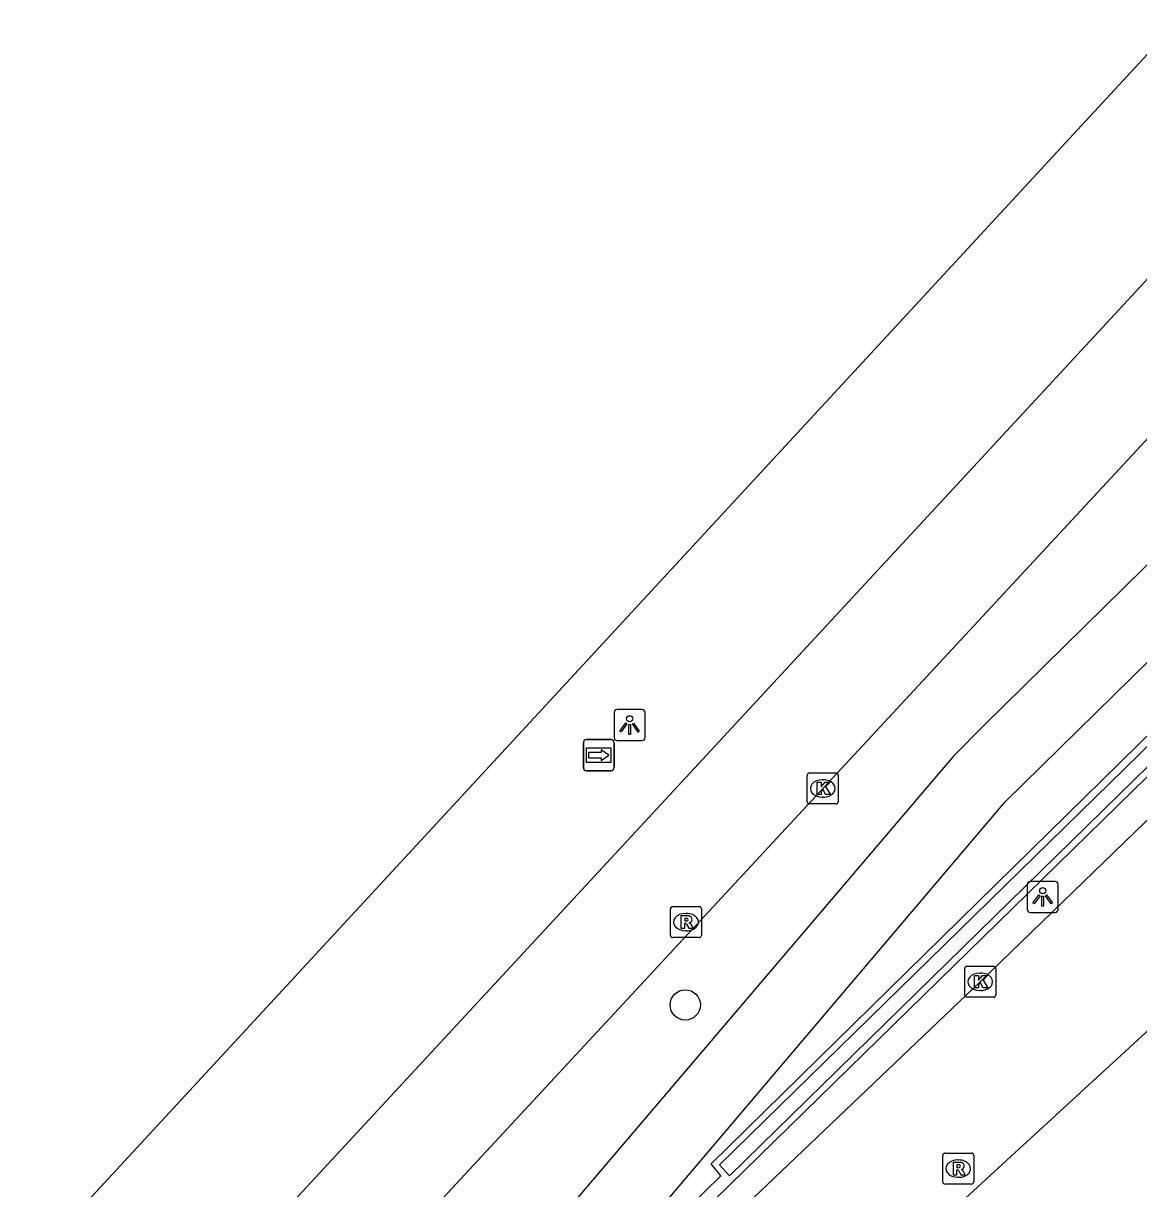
# Model space of a CAD drawing. Extents: x 161402 to 161933, y 381650 to 382313.
# Drawn here: x 161697.41 to 161733.36, y 382216.45 to 382254 of the extents above; entities that cross this region are included whole.
import ezdxf

# ---------------------------------------------------------------- set-up
doc = ezdxf.new("R2010")
doc.units = 0
for name, color, linetype in [('IMGEO_Boom', 7, 'Continuous'), ('IMGEO_Fietspad_open', 7, 'Continuous'), ('IMGEO_Kolk', 7, 'Continuous'), ('IMGEO_Lichtpunt', 7, 'Continuous'), ('IMGEO_Muur', 7, 'Continuous'), ('IMGEO_Rijbaan_lokaal_gesloten', 7, 'Continuous'), ('IMGEO_Rijbaan_lokaal_open', 7, 'Continuous'), ('IMGEO_Rioolput', 7, 'Continuous'), ('IMGEO_Wegwijzer', 7, 'Continuous')]:
    doc.layers.add(name, color=color, linetype=linetype)

msp = doc.modelspace()

# ---------------------------------------------------------------- linework, layer by layer
at = {"layer": 'IMGEO_Boom'}
msp.add_circle((161718.747, 382222.371), 0.489, dxfattribs=at)
at = {"layer": 'IMGEO_Fietspad_open'}
for points in [[(161743.258, 382246.014), (161728.369, 382231.371), (161727.383, 382230.373), (161709.873, 382209.811)], [(161711.467, 382208.182), (161729.058, 382228.913), (161744.819, 382244.379), (161745.906, 382245.446)]]:
    msp.add_lwpolyline(points, dxfattribs=at)
at = {"layer": 'IMGEO_Kolk'}
for p, q in [((161722.678, 382228.92), (161722.678, 382229.772)), ((161722.753, 382229.846), (161723.605, 382229.846)), ((161723.166, 382229.626), (161723.191, 382229.626)), ((161723.679, 382229.772), (161723.679, 382228.92)), ((161723.189, 382229.066), (161723.164, 382229.066)), ((161723.605, 382228.846), (161722.753, 382228.846)), ((161727.827, 382223.617), (161728.679, 382223.617)), ((161727.752, 382222.691), (161727.752, 382223.543)), ((161728.24, 382223.397), (161728.265, 382223.397)), ((161728.753, 382223.543), (161728.753, 382222.691)), ((161728.679, 382222.617), (161727.827, 382222.617)), ((161728.263, 382222.837), (161728.238, 382222.837))]:
    msp.add_line(p, q, dxfattribs=at)
for points in [[(161722.678, 382228.92), (161722.678, 382229.772)], [(161722.753, 382229.846), (161723.605, 382229.846)], [(161723.679, 382229.772), (161723.679, 382228.92)], [(161722.999, 382229.546), (161723.122, 382229.546), (161723.122, 382229.395), (161723.252, 382229.546), (161723.416, 382229.546), (161723.27, 382229.395), (161723.423, 382229.146), (161723.271, 382229.146), (161723.186, 382229.31), (161723.122, 382229.243), (161723.122, 382229.146), (161722.999, 382229.146), (161722.999, 382229.546)], [(161723.605, 382228.846), (161722.753, 382228.846)], [(161727.827, 382223.617), (161728.679, 382223.617)], [(161727.752, 382222.691), (161727.752, 382223.543)], [(161728.073, 382223.317), (161728.196, 382223.317), (161728.196, 382223.166), (161728.326, 382223.317), (161728.49, 382223.317), (161728.344, 382223.166), (161728.497, 382222.917), (161728.345, 382222.917), (161728.26, 382223.081), (161728.196, 382223.014), (161728.196, 382222.917), (161728.073, 382222.917), (161728.073, 382223.317)], [(161728.753, 382223.543), (161728.753, 382222.691)], [(161728.679, 382222.617), (161727.827, 382222.617)]]:
    msp.add_lwpolyline(points, dxfattribs=at)
for centre, start, end in [((161722.755, 382229.77), 91.552, 178.448), ((161722.755, 382229.77), 91.552, 178.448), ((161723.603, 382229.77), 1.552, 88.448), ((161723.603, 382229.77), 1.552, 88.448), ((161722.755, 382228.922), 181.552, 268.448), ((161722.755, 382228.922), 181.552, 268.448), ((161723.603, 382228.922), 271.552, 358.448), ((161723.603, 382228.922), 271.552, 358.448), ((161727.829, 382223.541), 91.552, 178.448), ((161727.829, 382223.541), 91.552, 178.448), ((161728.677, 382223.541), 1.552, 88.448), ((161728.677, 382223.541), 1.552, 88.448), ((161727.829, 382222.693), 181.552, 268.448), ((161727.829, 382222.693), 181.552, 268.448), ((161728.677, 382222.693), 271.552, 358.448), ((161728.677, 382222.693), 271.552, 358.448)]:
    msp.add_arc(centre, 0.0765, start, end, dxfattribs=at)
for centre, major_axis, ratio, start_param, end_param in [((161723.165, 382229.346), (-0.387, 0.002), 0.722429, 4.712389, 7.853982), ((161723.19, 382229.346), (-0.39, 0.002), 0.717154, 1.570796, 4.712389), ((161728.239, 382223.117), (-0.387, 0.002), 0.722429, 4.712389, 7.853982), ((161728.264, 382223.117), (-0.39, 0.002), 0.717154, 1.570796, 4.712389)]:
    msp.add_ellipse(centre, major_axis=major_axis, ratio=ratio, start_param=start_param, end_param=end_param, dxfattribs=at)
at = {"layer": 'IMGEO_Lichtpunt'}
for p, q in [((161717.357, 382231.887), (161716.549, 382231.887)), ((161717.357, 382231.887), (161716.549, 382231.887)), ((161716.455, 382231.792), (161716.455, 382230.985)), ((161716.455, 382231.792), (161716.455, 382230.985)), ((161717.451, 382230.985), (161717.451, 382231.792)), ((161717.451, 382230.985), (161717.451, 382231.792)), ((161716.549, 382230.891), (161717.357, 382230.891)), ((161716.549, 382230.891), (161717.357, 382230.891)), ((161729.767, 382226.255), (161729.767, 382225.448)), ((161729.767, 382226.255), (161729.767, 382225.448)), ((161730.669, 382226.35), (161729.861, 382226.35)), ((161730.669, 382226.35), (161729.861, 382226.35)), ((161730.763, 382225.448), (161730.763, 382226.255)), ((161730.763, 382225.448), (161730.763, 382226.255)), ((161729.861, 382225.354), (161730.669, 382225.354)), ((161729.861, 382225.354), (161730.669, 382225.354))]:
    msp.add_line(p, q, dxfattribs=at)
for points in [[(161716.829, 382231.456), (161716.868, 382231.428), (161716.68, 382231.166), (161716.642, 382231.193), (161716.829, 382231.456)], [(161716.931, 382231.408), (161716.978, 382231.408), (161716.978, 382231.086), (161716.931, 382231.086), (161716.931, 382231.408)], [(161717.041, 382231.428), (161717.079, 382231.455), (161717.266, 382231.193), (161717.227, 382231.165), (161717.041, 382231.428)], [(161730.141, 382225.919), (161730.18, 382225.891), (161729.992, 382225.629), (161729.954, 382225.656), (161730.141, 382225.919)], [(161730.243, 382225.871), (161730.29, 382225.871), (161730.29, 382225.549), (161730.243, 382225.549), (161730.243, 382225.871)], [(161730.353, 382225.891), (161730.391, 382225.918), (161730.578, 382225.656), (161730.539, 382225.628), (161730.353, 382225.891)]]:
    msp.add_lwpolyline(points, dxfattribs=at)
for centre in [(161716.954, 382231.59), (161730.266, 382226.053)]:
    msp.add_circle(centre, 0.0994, dxfattribs=at)
for centre, start, end in [((161716.549, 382231.792), 90, 180), ((161716.549, 382231.792), 90, 180), ((161717.357, 382231.792), 0, 90), ((161717.357, 382231.792), 0, 90), ((161716.549, 382230.985), 180, 270), ((161716.549, 382230.985), 180, 270), ((161717.357, 382230.985), 270, 0), ((161717.357, 382230.985), 270, 360), ((161729.861, 382226.255), 90, 180), ((161729.861, 382226.255), 90, 180), ((161730.669, 382226.255), 0, 90), ((161730.669, 382226.255), 0, 90), ((161729.861, 382225.448), 180, 270), ((161729.861, 382225.448), 180, 270), ((161730.669, 382225.448), 270, 0), ((161730.669, 382225.448), 270, 360)]:
    msp.add_arc(centre, 0.0946, start, end, dxfattribs=at)
at = {"layer": 'IMGEO_Muur'}
for points in [[(161748.046, 382243.815), (161715.85, 382212.342), (161715.57, 382212.632), (161719.892, 382216.863), (161719.584, 382217.248), (161747.1, 382244.24)], [(161720.173, 382216.864), (161747.726, 382243.82), (161747.429, 382244.182), (161719.85, 382217.217), (161720.173, 382216.864)]]:
    msp.add_lwpolyline(points, dxfattribs=at)
at = {"layer": 'IMGEO_Rijbaan_lokaal_gesloten'}
for points in [[(161697.412, 382213.802), (161730.864, 382250), (161734.565, 382254.001)], [(161738.153, 382250.632), (161737.568, 382250), (161701.048, 382210.574)], [(161709.017, 382214.078), (161740.731, 382248.263)]]:
    msp.add_lwpolyline(points, dxfattribs=at)
at = {"layer": 'IMGEO_Rijbaan_lokaal_open'}
for points in [[(161748.845, 382243.038), (161728.253, 382223.117), (161713.169, 382208.748), (161711.914, 382207.765)], [(161755.602, 382242.666), (161739.772, 382227.133), (161733.859, 382221.725), (161710.972, 382200.713)]]:
    msp.add_lwpolyline(points, dxfattribs=at)
at = {"layer": 'IMGEO_Rioolput'}
for p, q in [((161718.343, 382225.539), (161719.195, 382225.539)), ((161718.268, 382224.613), (161718.268, 382225.465)), ((161718.756, 382225.319), (161718.781, 382225.319)), ((161719.269, 382225.465), (161719.269, 382224.613)), ((161718.779, 382224.759), (161718.754, 382224.759)), ((161719.195, 382224.539), (161718.343, 382224.539)), ((161727.118, 382217.596), (161727.97, 382217.596)), ((161727.043, 382216.67), (161727.043, 382217.522)), ((161727.531, 382217.376), (161727.556, 382217.376)), ((161728.044, 382217.522), (161728.044, 382216.67)), ((161727.97, 382216.596), (161727.118, 382216.596)), ((161727.554, 382216.816), (161727.529, 382216.816))]:
    msp.add_line(p, q, dxfattribs=at)
for points in [[(161718.343, 382225.539), (161719.195, 382225.539)], [(161718.268, 382224.613), (161718.268, 382225.465)], [(161718.857, 382225.237), (161718.605, 382225.239), (161718.605, 382224.839)], [(161718.783, 382225.158), (161718.729, 382225.158), (161718.729, 382225.077)], [(161719.269, 382225.465), (161719.269, 382224.613)], [(161718.605, 382224.839), (161718.729, 382224.839), (161718.729, 382225.001), (161718.74, 382225.001)], [(161718.729, 382225.077), (161718.781, 382225.077)], [(161718.787, 382224.972), (161718.858, 382224.839), (161718.998, 382224.839), (161718.933, 382224.965)], [(161719.195, 382224.539), (161718.343, 382224.539)], [(161727.118, 382217.596), (161727.97, 382217.596)], [(161727.043, 382216.67), (161727.043, 382217.522)], [(161727.632, 382217.294), (161727.38, 382217.296), (161727.38, 382216.896)], [(161728.044, 382217.522), (161728.044, 382216.67)], [(161727.38, 382216.896), (161727.504, 382216.896), (161727.504, 382217.058), (161727.515, 382217.058)], [(161727.558, 382217.215), (161727.504, 382217.215), (161727.504, 382217.134)], [(161727.504, 382217.134), (161727.556, 382217.134)], [(161727.562, 382217.029), (161727.633, 382216.896), (161727.773, 382216.896), (161727.708, 382217.022)], [(161727.97, 382216.596), (161727.118, 382216.596)]]:
    msp.add_lwpolyline(points, dxfattribs=at)
for centre, radius, start, end in [((161718.345, 382225.463), 0.0765, 91.552, 178.448), ((161718.345, 382225.463), 0.0765, 91.552, 178.448), ((161719.193, 382225.463), 0.0765, 1.552, 88.448), ((161719.193, 382225.463), 0.0765, 1.552, 88.448), ((161718.789, 382225.062), 0.0964, 77.0061, 93.1865), ((161718.803, 382225.119), 0.0378, 276.6634, 79.6772), ((161718.856, 382225.127), 0.109, 350.3612, 89.416), ((161718.854, 382225.127), 0.112, 277.5842, 350.9817), ((161718.739, 382224.948), 0.0533, 26.0293, 88.6989), ((161718.765, 382225.266), 0.19, 274.7715, 282.9687), ((161718.838, 382224.912), 0.108, 29.5134, 73.7905), ((161718.345, 382224.615), 0.0765, 181.552, 268.448), ((161718.345, 382224.615), 0.0765, 181.552, 268.448), ((161719.193, 382224.615), 0.0765, 271.552, 358.448), ((161719.193, 382224.615), 0.0765, 271.552, 358.448), ((161727.12, 382217.52), 0.0765, 91.552, 178.448), ((161727.12, 382217.52), 0.0765, 91.552, 178.448), ((161727.968, 382217.52), 0.0765, 1.552, 88.448), ((161727.968, 382217.52), 0.0765, 1.552, 88.448), ((161727.631, 382217.184), 0.109, 350.3612, 89.416), ((161727.514, 382217.005), 0.0533, 26.0293, 88.6989), ((161727.54, 382217.323), 0.19, 274.7715, 282.9687), ((161727.564, 382217.119), 0.0964, 77.0061, 93.1865), ((161727.578, 382217.176), 0.0378, 276.6634, 79.6772), ((161727.629, 382217.184), 0.112, 277.5842, 350.9817), ((161727.613, 382216.969), 0.108, 29.5134, 73.7905), ((161727.12, 382216.672), 0.0765, 181.552, 268.448), ((161727.12, 382216.672), 0.0765, 181.552, 268.448), ((161727.968, 382216.672), 0.0765, 271.552, 358.448), ((161727.968, 382216.672), 0.0765, 271.552, 358.448)]:
    msp.add_arc(centre, radius, start, end, dxfattribs=at)
for centre, major_axis, ratio, start_param, end_param in [((161718.755, 382225.039), (-0.387, 0.002), 0.722429, 4.712389, 7.853982), ((161718.78, 382225.039), (-0.39, 0.002), 0.717154, 1.570796, 4.712389), ((161727.53, 382217.096), (-0.387, 0.002), 0.722429, 4.712389, 7.853982), ((161727.555, 382217.096), (-0.39, 0.002), 0.717154, 1.570796, 4.712389)]:
    msp.add_ellipse(centre, major_axis=major_axis, ratio=ratio, start_param=start_param, end_param=end_param, dxfattribs=at)
at = {"layer": 'IMGEO_Wegwijzer'}
for p, q in [((161715.462, 382230.019), (161715.462, 382230.819)), ((161715.462, 382230.819), (161715.462, 382230.019)), ((161715.562, 382230.919), (161716.352, 382230.919)), ((161716.352, 382230.919), (161715.562, 382230.919)), ((161716.452, 382230.819), (161716.452, 382230.019)), ((161716.452, 382230.019), (161716.452, 382230.819)), ((161716.352, 382229.919), (161715.562, 382229.919)), ((161715.562, 382229.919), (161716.352, 382229.919))]:
    msp.add_line(p, q, dxfattribs=at)
for points in [[(161715.563, 382230.651), (161716.351, 382230.651), (161716.351, 382230.187), (161715.563, 382230.187), (161715.563, 382230.651)], [(161715.628, 382230.503), (161715.628, 382230.419), (161715.628, 382230.335), (161716.039, 382230.335), (161716.039, 382230.252), (161716.286, 382230.419), (161716.039, 382230.586), (161716.039, 382230.503), (161715.628, 382230.503)]]:
    msp.add_lwpolyline(points, dxfattribs=at)
for centre, start, end in [((161715.562, 382230.819), 90, 180), ((161715.562, 382230.819), 90, 180), ((161716.352, 382230.819), 0, 90), ((161716.352, 382230.819), 360, 90), ((161715.562, 382230.019), 180, 270), ((161715.562, 382230.019), 180, 270), ((161716.352, 382230.019), 270, 0), ((161716.352, 382230.019), 270, 0)]:
    msp.add_arc(centre, 0.1, start, end, dxfattribs=at)

doc.saveas('drawing.dxf')
